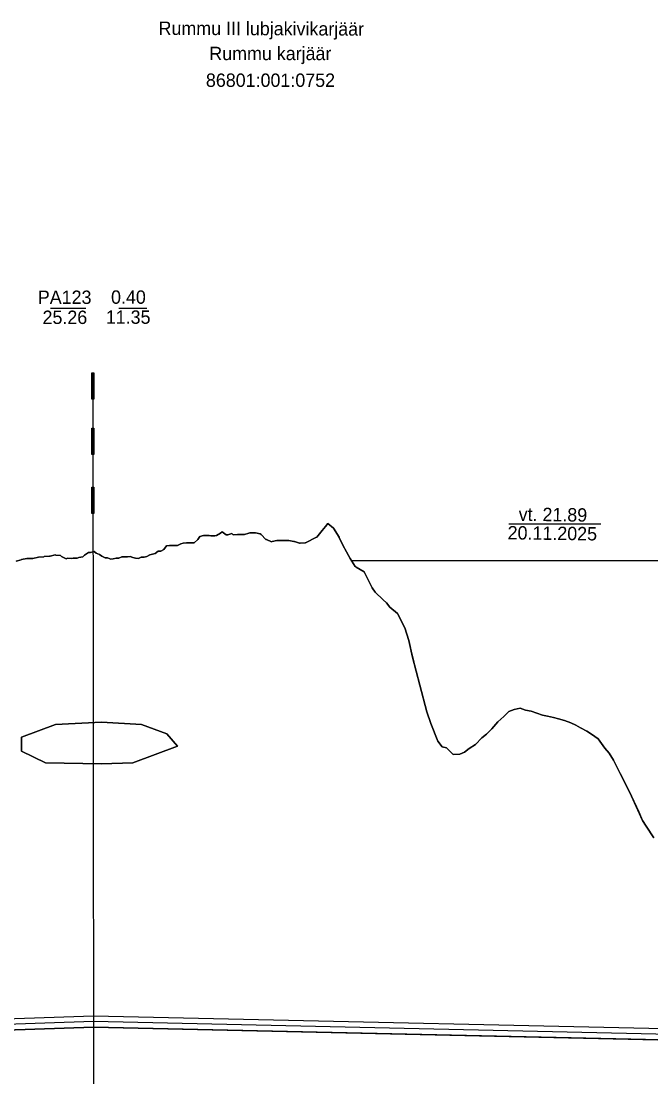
# Model space of a CAD drawing. Extents: x 509422 to 615075, y 6525431 to 6565970.
# Drawn here: x 514120.6 to 514233.7, y 6565493.4 to 6565683 of the extents above; entities that cross this region are included whole.
import ezdxf

# ---------------------------------------------------------------- set-up
doc = ezdxf.new("R2010")
doc.units = 0
for name, color, linetype in [('GEOLPUNKT', 7, 'Continuous'), ('PIIR', 7, 'Continuous'), ('PIIR_ME', 7, 'Continuous'), ('PLOKK', 7, 'Continuous'), ('TÄIDE', 7, 'Continuous'), ('VEEKOGU', 7, 'Continuous')]:
    doc.layers.add(name, color=color, linetype=linetype)

msp = doc.modelspace()

# ---------------------------------------------------------------- linework, layer by layer
at = {"layer": 'GEOLPUNKT'}
for p, q in [((514125.91, 6565631.41), (514132.23, 6565631.41)), ((514138.14, 6565631.41), (514143.2, 6565631.41)), ((514133.48, 6565619.83), (514133.67, 6565457.83))]:
    msp.add_line(p, q, dxfattribs=at)
for points in [[(514133.32, 6565619.83), (514133.67, 6565619.83), (514133.67, 6565615.09), (514133.32, 6565615.09)], [(514133.32, 6565609.89), (514133.67, 6565609.89), (514133.67, 6565605.14), (514133.32, 6565605.14)], [(514133.32, 6565599.31), (514133.67, 6565599.31), (514133.67, 6565594.57), (514133.32, 6565594.57)]]:
    msp.add_lwpolyline(points, close=True, dxfattribs=at)
at = {"layer": 'PIIR_ME'}
for points in [[(514259.6, 6565499.5), (514133.61, 6565502.33), (513935.09, 6565495.58)], [(514258.6, 6565500.52), (514133.61, 6565503.33), (513936.09, 6565496.61)]]:
    msp.add_lwpolyline(points, dxfattribs=at)
at = {"layer": 'PLOKK'}
for points in [[(514119.71, 6565585.99), (514120.64, 6565586.26), (514120.71, 6565586.29), (514121.67, 6565586.5), (514121.71, 6565586.5), (514122.66, 6565586.46), (514122.71, 6565586.45), (514122.71, 6565586.45), (514123.71, 6565586.71), (514123.74, 6565586.71), (514124.71, 6565586.78), (514124.78, 6565586.81), (514125.71, 6565586.88), (514125.81, 6565586.89), (514126.71, 6565587.11), (514126.85, 6565587.07), (514127.71, 6565587.01), (514127.88, 6565586.85), (514128.71, 6565586.42), (514128.92, 6565586.51), (514129.71, 6565586.5), (514129.95, 6565586.53), (514130.71, 6565586.55), (514130.99, 6565586.64), (514131.71, 6565586.79), (514132.02, 6565587.06), (514132.71, 6565587.54), (514133.06, 6565587.58), (514133.48, 6565587.66), (514133.71, 6565587.71), (514134.08, 6565587.44), (514134.71, 6565587.17), (514135.1, 6565586.9), (514135.71, 6565586.59), (514136.11, 6565586.57), (514136.71, 6565586.35), (514137.13, 6565586.42), (514137.71, 6565586.53), (514138.15, 6565586.54), (514138.71, 6565586.76), (514139.16, 6565586.79), (514139.71, 6565586.75), (514140.18, 6565586.84), (514140.71, 6565586.66), (514141.19, 6565586.55), (514141.71, 6565586.49), (514142.21, 6565586.7), (514142.71, 6565586.74), (514143.22, 6565586.84), (514143.71, 6565587.13), (514144.24, 6565587.28), (514144.71, 6565587.35), (514145.26, 6565587.76), (514145.71, 6565587.78), (514146.27, 6565588.08), (514146.71, 6565588.73), (514147.29, 6565588.78), (514147.71, 6565588.82), (514148.3, 6565588.82), (514148.71, 6565588.83), (514149.32, 6565589.08), (514149.71, 6565589.24), (514150.33, 6565589.26), (514150.71, 6565589.26), (514151.35, 6565589.26), (514151.72, 6565589.26), (514152.36, 6565589.89), (514152.72, 6565590.41), (514153.38, 6565590.63), (514153.72, 6565590.61), (514154.4, 6565590.6), (514154.72, 6565590.55), (514155.41, 6565590.56), (514155.72, 6565590.61), (514156.43, 6565591.01), (514156.72, 6565591.24), (514157.44, 6565590.73), (514157.72, 6565590.72), (514158.46, 6565590.94), (514158.72, 6565590.75), (514159.47, 6565590.76), (514159.72, 6565590.76), (514160.49, 6565590.77), (514160.72, 6565590.77), (514161.51, 6565591.01), (514161.72, 6565591.08), (514162.52, 6565591.08), (514162.72, 6565591.08), (514163.54, 6565590.9), (514163.72, 6565590.76), (514164.55, 6565589.88), (514164.72, 6565589.86), (514165.57, 6565589.47), (514165.72, 6565589.51), (514166.58, 6565589.73), (514166.72, 6565589.68), (514167.6, 6565589.71), (514167.72, 6565589.69), (514168.62, 6565589.71), (514168.72, 6565589.71), (514169.63, 6565589.54), (514169.72, 6565589.53), (514170.65, 6565589.23), (514170.72, 6565589.22), (514171.66, 6565589.3), (514171.72, 6565589.3), (514172.68, 6565589.79), (514172.72, 6565589.82), (514173.69, 6565590.3), (514173.72, 6565590.31), (514174.71, 6565591.5), (514174.72, 6565591.5), (514175.27, 6565592.19), (514175.72, 6565592.75), (514175.72, 6565592.74), (514176.72, 6565591.94), (514176.74, 6565591.91), (514177.72, 6565590.29), (514177.76, 6565590.19), (514178.72, 6565588.35), (514178.77, 6565588.21), (514179.72, 6565586.47), (514180.64, 6565585.05), (514180.69, 6565585.04), (514180.8, 6565584.91), (514182.24, 6565584.06), (514183.66, 6565581.19), (514184.24, 6565580.44), (514185.63, 6565579.07), (514186.24, 6565578.54), (514186.87, 6565577.75), (514188.24, 6565576.61), (514189.57, 6565574.01), (514190.24, 6565571.76), (514190.93, 6565568.77), (514192.24, 6565563.72), (514193.51, 6565558.96), (514194.24, 6565556.87), (514195.48, 6565553.7), (514196.24, 6565552.66), (514197.03, 6565552.5), (514198.24, 6565551.28), (514199.43, 6565551.33), (514200.24, 6565551.73), (514201.09, 6565552.35), (514202.24, 6565553.1), (514203.37, 6565554.27), (514204.24, 6565554.95), (514205.15, 6565555.89), (514206.24, 6565557.15), (514207.31, 6565558.11), (514208.24, 6565559.02), (514209.21, 6565559.37), (514210.24, 6565559.63), (514211.25, 6565559.27), (514212.25, 6565559.07), (514213.28, 6565558.73), (514214.25, 6565558.35), (514215.19, 6565558.19), (514216.25, 6565557.94), (514217.16, 6565557.71), (514218.25, 6565557.37), (514219.37, 6565556.94), (514220.25, 6565556.55), (514221.1, 6565556.09), (514222.25, 6565555.45), (514223.07, 6565554.93), (514224.25, 6565554.09), (514225.46, 6565552.42), (514226.25, 6565551.5), (514227.01, 6565550.25), (514228.25, 6565547.89), (514228.98, 6565546.39), (514230.25, 6565543.82), (514231.56, 6565540.98), (514232.25, 6565539.44), (514232.92, 6565538.44), (514234.25, 6565536.3)], [(514257.6, 6565501.54), (514133.6, 6565504.33), (513937.09, 6565497.65)]]:
    msp.add_lwpolyline(points, dxfattribs=at)
at = {"layer": 'TÄIDE'}
for points in [[(514234.25, 6565536.3), (514232.92, 6565538.44), (514232.25, 6565539.44), (514231.56, 6565540.98), (514230.25, 6565543.82), (514228.98, 6565546.39), (514228.25, 6565547.89), (514227.01, 6565550.25), (514226.25, 6565551.5), (514225.46, 6565552.42), (514224.25, 6565554.09), (514223.07, 6565554.93), (514222.25, 6565555.45), (514221.1, 6565556.09), (514220.25, 6565556.55), (514219.37, 6565556.94), (514218.25, 6565557.37), (514217.16, 6565557.71), (514216.25, 6565557.94), (514215.19, 6565558.19), (514214.25, 6565558.35), (514213.28, 6565558.73), (514212.25, 6565559.07), (514211.25, 6565559.27), (514210.24, 6565559.63), (514209.21, 6565559.37), (514208.24, 6565559.02), (514207.31, 6565558.11), (514206.24, 6565557.15), (514205.15, 6565555.89), (514204.24, 6565554.95), (514203.37, 6565554.27), (514202.24, 6565553.1), (514201.09, 6565552.35), (514200.24, 6565551.73), (514199.43, 6565551.33), (514198.24, 6565551.28), (514197.03, 6565552.5), (514196.24, 6565552.66), (514195.48, 6565553.7), (514194.24, 6565556.87), (514193.51, 6565558.96), (514192.24, 6565563.72), (514190.93, 6565568.77), (514190.24, 6565571.76), (514189.57, 6565574.01), (514188.24, 6565576.61), (514186.87, 6565577.75), (514186.24, 6565578.54), (514185.63, 6565579.07), (514184.24, 6565580.44), (514183.66, 6565581.19), (514182.24, 6565584.06), (514180.8, 6565584.91), (514180.69, 6565585.04), (514180.64, 6565585.05), (514179.72, 6565586.47), (514178.77, 6565588.21), (514178.72, 6565588.35), (514177.76, 6565590.19), (514177.72, 6565590.29), (514176.74, 6565591.91), (514176.72, 6565591.94), (514175.72, 6565592.74), (514175.72, 6565592.75), (514175.27, 6565592.19), (514174.72, 6565591.5), (514174.71, 6565591.5), (514173.72, 6565590.31), (514173.69, 6565590.3), (514172.72, 6565589.82), (514172.68, 6565589.79), (514171.72, 6565589.3), (514171.66, 6565589.3), (514170.72, 6565589.22), (514170.65, 6565589.23), (514169.72, 6565589.53), (514169.63, 6565589.54), (514168.72, 6565589.71), (514168.62, 6565589.71), (514167.72, 6565589.69), (514167.6, 6565589.71), (514166.72, 6565589.68), (514166.58, 6565589.73), (514165.72, 6565589.51), (514165.57, 6565589.47), (514164.72, 6565589.86), (514164.55, 6565589.88), (514163.72, 6565590.76), (514163.54, 6565590.9), (514162.72, 6565591.08), (514162.52, 6565591.08), (514161.72, 6565591.08), (514161.51, 6565591.01), (514160.72, 6565590.77), (514160.49, 6565590.77), (514159.72, 6565590.76), (514159.47, 6565590.76), (514158.72, 6565590.75), (514158.46, 6565590.94), (514157.72, 6565590.72), (514157.44, 6565590.73), (514156.72, 6565591.24), (514156.43, 6565591.01), (514155.72, 6565590.61), (514155.41, 6565590.56), (514154.72, 6565590.55), (514154.4, 6565590.6), (514153.72, 6565590.61), (514153.38, 6565590.63), (514152.72, 6565590.41), (514152.36, 6565589.89), (514151.72, 6565589.26), (514151.35, 6565589.26), (514150.71, 6565589.26), (514150.33, 6565589.26), (514149.71, 6565589.24), (514149.32, 6565589.08), (514148.71, 6565588.83), (514148.3, 6565588.82), (514147.71, 6565588.82), (514147.29, 6565588.78), (514146.71, 6565588.73), (514146.27, 6565588.08), (514145.71, 6565587.78), (514145.26, 6565587.76), (514144.71, 6565587.35), (514144.24, 6565587.28), (514143.71, 6565587.13), (514143.22, 6565586.84), (514142.71, 6565586.74), (514142.21, 6565586.7), (514141.71, 6565586.49), (514141.19, 6565586.55), (514140.71, 6565586.66), (514140.18, 6565586.84), (514139.71, 6565586.75), (514139.16, 6565586.79), (514138.71, 6565586.76), (514138.15, 6565586.54), (514137.71, 6565586.53), (514137.13, 6565586.42), (514136.71, 6565586.35), (514136.11, 6565586.57), (514135.71, 6565586.59), (514135.1, 6565586.9), (514134.71, 6565587.17), (514134.08, 6565587.44), (514133.71, 6565587.71), (514133.48, 6565587.66), (514133.06, 6565587.58), (514132.71, 6565587.54), (514132.02, 6565587.06), (514131.71, 6565586.79), (514130.99, 6565586.64), (514130.71, 6565586.55), (514129.95, 6565586.53), (514129.71, 6565586.5), (514128.92, 6565586.51), (514128.71, 6565586.42), (514127.88, 6565586.85), (514127.71, 6565587.01), (514126.85, 6565587.07), (514126.71, 6565587.11), (514125.81, 6565586.89), (514125.71, 6565586.88), (514124.78, 6565586.81), (514124.71, 6565586.78), (514123.74, 6565586.71), (514123.71, 6565586.71), (514122.71, 6565586.45), (514122.71, 6565586.45), (514122.66, 6565586.46), (514121.71, 6565586.5), (514121.67, 6565586.5), (514120.71, 6565586.29), (514120.64, 6565586.26), (514119.71, 6565585.99)], [(514126.82, 6565556.69), (514135.05, 6565557.09), (514142.22, 6565556.69), (514146.81, 6565554.99), (514148.72, 6565552.79), (514140.69, 6565549.8), (514135.05, 6565549.6), (514125.01, 6565549.8), (514120.7, 6565551.89), (514120.7, 6565554.39), (514126.82, 6565556.69)], [(514120.7, 6565554.39), (514120.7, 6565551.89), (514125.01, 6565549.8), (514135.05, 6565549.6), (514140.69, 6565549.8), (514148.72, 6565552.79), (514146.81, 6565554.99), (514142.22, 6565556.69), (514135.05, 6565557.09), (514126.82, 6565556.69), (514120.7, 6565554.39)], [(514351.75, 6565497.3), (514339.02, 6565497.71), (514133.61, 6565502.33), (513935.09, 6565495.58), (513925.65, 6565495.26)], [(513925.65, 6565495.26), (513935.09, 6565495.58), (514133.61, 6565502.33), (514339.02, 6565497.71), (514351.75, 6565497.3)], [(514339.02, 6565497.71), (514133.61, 6565502.33), (513935.09, 6565495.58)]]:
    msp.add_lwpolyline(points, dxfattribs=at)
at = {"layer": 'VEEKOGU'}
msp.add_line((514208.22, 6565592.72), (514224.74, 6565592.72), dxfattribs=at)
msp.add_lwpolyline([(514234.25, 6565536.3), (514232.25, 6565539.44), (514230.25, 6565543.82), (514227.01, 6565550.25), (514226.25, 6565551.5), (514225.46, 6565552.42), (514224.25, 6565554.09), (514222.25, 6565555.45), (514221.1, 6565556.09), (514220.25, 6565556.55), (514219.37, 6565556.94), (514218.25, 6565557.37), (514217.16, 6565557.71), (514216.25, 6565557.94), (514215.19, 6565558.19), (514214.25, 6565558.35), (514213.28, 6565558.73), (514213.28, 6565558.73), (514212.25, 6565559.07), (514211.25, 6565559.27), (514210.24, 6565559.63), (514209.21, 6565559.37), (514208.24, 6565559.02), (514207.31, 6565558.11), (514206.24, 6565557.15), (514205.15, 6565555.89), (514204.24, 6565554.95), (514203.37, 6565554.27), (514202.24, 6565553.1), (514201.09, 6565552.35), (514200.24, 6565551.73), (514199.43, 6565551.33), (514198.24, 6565551.28), (514197.03, 6565552.5), (514196.24, 6565552.66), (514195.48, 6565553.7), (514194.24, 6565556.87), (514193.51, 6565558.96), (514192.24, 6565563.72), (514190.24, 6565571.76), (514189.57, 6565574.01), (514188.24, 6565576.61), (514186.87, 6565577.75), (514186.24, 6565578.54), (514185.63, 6565579.07), (514184.24, 6565580.44), (514183.66, 6565581.19), (514182.24, 6565584.06), (514180.8, 6565584.91), (514180.69, 6565585.04), (514180.64, 6565585.05), (514179.94, 6565586.13), (514248.29, 6565586.13)], dxfattribs=at)

# ---------------------------------------------------------------- texts
at = {"layer": 'GEOLPUNKT'}
for s, p in [('PA123', (514123.62, 6565632.18)), ('0.40', (514136.77, 6565632.21)), ('25.26', (514124.46, 6565628.58)), ('11.35', (514135.83, 6565628.61))]:
    msp.add_text(s, height=2.4, dxfattribs=at).set_placement(p)
at = {"layer": 'PIIR'}
for s, p in [('Rummu karjäär', (514154.42, 6565675.95)), ('86801:001:0752', (514153.81, 6565671.15))]:
    msp.add_text(s, height=2.4, dxfattribs=at).set_placement(p)
at = {"layer": 'PIIR_ME'}
msp.add_text('Rummu III lubjakivikarjäär', height=2.4, rotation=359.7764, dxfattribs=at).set_placement((514145.3, 6565680.49))
at = {"layer": 'VEEKOGU'}
for s, p in [('vt. 21.89', (514209.98, 6565593.24)), ('20.11.2025', (514208, 6565589.91))]:
    msp.add_text(s, height=2.4, rotation=359.2633, dxfattribs=at).set_placement(p)

doc.saveas('drawing.dxf')
